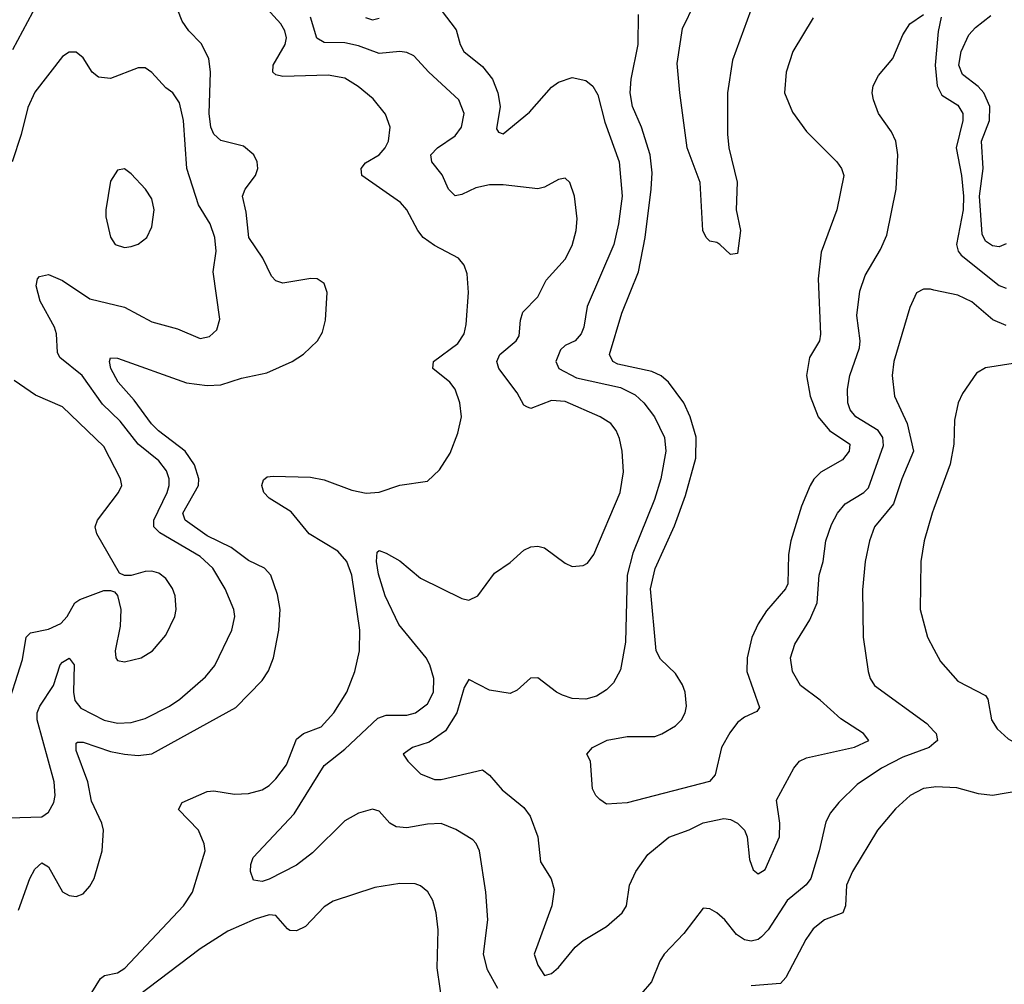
# Model space of a CAD drawing. Header units: inches. Extents: x 1550315 to 1685896, y 510706 to 640504.
# Tile 395 of 452: x 1667346 to 1670204, y 580522 to 583322. Entities that reach past the tile are written whole.
import ezdxf

# ---------------------------------------------------------------- set-up
doc = ezdxf.new("R2010")
doc.units = ezdxf.units.IN
doc.header["$MEASUREMENT"] = 0
doc.layers.add('B6568', color=7, linetype='Continuous')
doc.layers.add('B6578', color=7, linetype='Continuous')

msp = doc.modelspace()

# ---------------------------------------------------------------- linework, layer by layer
at = {"layer": 'B6568', "color": 5}
for points, elevation in [([(1667397.9, 583370), (1667325.5, 583234.5)], 520), ([(1667525.3, 580450), (1667580.5, 580539.5), (1667592.1, 580547.9), (1667630, 580555.9), (1667651.1, 580568.9), (1667821.6, 580750), (1667848, 580790), (1667884.5, 580910), (1667881.4, 580930), (1667864.8, 580970), (1667806.6, 581030), (1667817.7, 581050), (1667890, 581081.9), (1667910, 581083.5), (1667970, 581074.3), (1668010, 581075.8), (1668050, 581086.7), (1668070, 581099.7), (1668090, 581118.4), (1668120.9, 581159.1), (1668150, 581233.8), (1668170, 581250.5), (1668221.2, 581270), (1668258.4, 581310), (1668295.6, 581370), (1668319.1, 581430), (1668333, 581490), (1668333.7, 581550), (1668310, 581709.6), (1668296.1, 581750), (1668270, 581779.6), (1668186.8, 581830), (1668134, 581894), (1668070, 581933.1), (1668054.8, 581950), (1668049.2, 581970), (1668053.4, 581986.6), (1668064.9, 581995.1), (1668082.3, 581997.7), (1668190, 581994.6), (1668230, 581987.1), (1668310, 581957.1), (1668351.6, 581948.4), (1668390, 581951.2), (1668450, 581971.3), (1668530, 581982.6), (1668564.6, 582015.4), (1668596, 582064), (1668618, 582122), (1668629, 582170), (1668623.7, 582210), (1668610.7, 582250), (1668594.6, 582270), (1668545.8, 582310), (1668546.9, 582330), (1668617.9, 582382.1), (1668636.3, 582410), (1668642.6, 582437.4), (1668649.1, 582530), (1668644.7, 582584.7), (1668636.4, 582610), (1668620.4, 582630), (1668550, 582666.5), (1668517.2, 582690), (1668501.9, 582710), (1668470.3, 582770.3), (1668451.6, 582791.6), (1668339.7, 582870), (1668337.4, 582890), (1668350, 582906.5), (1668390, 582930.2), (1668407.3, 582950), (1668417, 582970), (1668421.6, 583010), (1668407.9, 583047.9), (1668372.1, 583092.1), (1668328.7, 583128.7), (1668290, 583152.2), (1668241.2, 583161.2), (1668110, 583157.5), (1668090, 583162.3), (1668081.4, 583170), (1668082.2, 583190), (1668116.4, 583250), (1668120.4, 583270), (1668115.7, 583290), (1668104.5, 583310), (1668032.5, 583390)], 480), ([(1669468.9, 583350), (1669415.6, 583204.4), (1669400.7, 583110), (1669400.5, 582990), (1669405.2, 582950), (1669428.9, 582851.1), (1669425.6, 582770), (1669438.4, 582710), (1669430, 582644), (1669410, 582641.2), (1669379, 582670), (1669370, 582676), (1669350, 582679), (1669339, 582690), (1669329.7, 582710), (1669321.4, 582850), (1669283.9, 582950), (1669262, 583110), (1669255.2, 583195.2), (1669270, 583296.3), (1669305.9, 583370)], 380), ([(1667342.3, 580737.7), (1667375.3, 580830), (1667390, 580856.2), (1667410, 580874.7), (1667430, 580863.6), (1667470, 580791.1), (1667490, 580779.8), (1667510, 580777.1), (1667530, 580784.9), (1667550, 580807.6), (1667561.8, 580830), (1667585.2, 580910), (1667589.2, 580970), (1667584.1, 580990), (1667554.3, 581054.3), (1667543.7, 581110), (1667510, 581200.7), (1667510, 581222), (1667514.3, 581225.7), (1667530, 581225), (1667610, 581198.1), (1667650, 581190.5), (1667690, 581186.5), (1667730, 581191.6), (1667974, 581326), (1668050, 581404.2), (1668068.1, 581431.9), (1668082.6, 581470), (1668098.1, 581550), (1668102, 581610), (1668094.3, 581654.3), (1668074.9, 581710), (1668057.2, 581730), (1668010, 581752.8), (1667959.5, 581790), (1667890, 581824.5), (1667826.4, 581870), (1667819.2, 581890), (1667865, 581970), (1667866.1, 581990), (1667853.5, 582030), (1667826, 582070), (1667748.6, 582128.6), (1667728.8, 582148.8), (1667677.9, 582217.9), (1667631.7, 582270), (1667610.8, 582310), (1667607, 582330), (1667610, 582340.7), (1667630, 582340.2), (1667830, 582267.9), (1667890, 582260.8), (1667930, 582262), (1667990, 582281.5), (1668063.2, 582296.8), (1668136.9, 582330), (1668170, 582351.8), (1668210.9, 582390), (1668224.9, 582415.1), (1668234.2, 582450), (1668238.4, 582530), (1668230, 582556.3), (1668210, 582569.8), (1668191.4, 582571.4), (1668110, 582557.6), (1668090, 582563.9), (1668077.5, 582577.5), (1668052.1, 582630), (1668010.8, 582690), (1668003.2, 582763.2), (1667993.1, 582810), (1668000.2, 582830), (1668030.5, 582870), (1668037, 582890), (1668035.8, 582910), (1668025.8, 582930), (1667995.6, 582955.6), (1667930, 582971.2), (1667909.6, 582989.6), (1667901.3, 583010), (1667896.4, 583050), (1667900.1, 583170), (1667895.4, 583210), (1667873.3, 583253.3), (1667837.3, 583290), (1667817.9, 583317.9), (1667805, 583350)], 520), ([(1668569.8, 583350), (1668612.7, 583292.7), (1668625.2, 583250), (1668635.9, 583230), (1668690, 583186.4), (1668718.4, 583150), (1668733.7, 583110), (1668740.6, 583070), (1668730, 583005.2), (1668735.8, 582995.8), (1668750, 582991.1), (1668825.8, 583054.2), (1668890, 583126.6), (1668910, 583140.5), (1668950, 583154.8), (1668990, 583145.4), (1669010, 583129.7), (1669024.6, 583104.6), (1669044.5, 583024.5), (1669086.1, 582910), (1669094.8, 582810), (1669084.4, 582730), (1669070.4, 582670), (1668993.7, 582490), (1668983.4, 582430), (1668975.6, 582410), (1668958.5, 582390), (1668930, 582376.5), (1668916.2, 582363.8), (1668902.5, 582330), (1668911.6, 582310), (1668962.9, 582282.9), (1669090, 582255), (1669133.1, 582233.1), (1669158.3, 582210), (1669189.3, 582170), (1669218, 582110), (1669221.9, 582070), (1669207.2, 581990), (1669189, 581930), (1669126.3, 581773.8), (1669109.9, 581710.1), (1669104.5, 581515.5), (1669090, 581435.3), (1669070, 581397.7), (1669050, 581377.6), (1669020.9, 581359.1), (1668989.9, 581350.1), (1668950, 581352.3), (1668921.5, 581361.5), (1668904.2, 581370), (1668850, 581412.2), (1668829.2, 581410.8), (1668790, 581376.5), (1668770, 581366.7), (1668710, 581376.4), (1668650, 581406.7), (1668636.5, 581383.5), (1668615.4, 581310), (1668582.1, 581257.9), (1668534.3, 581225.7), (1668486.6, 581210), (1668459.7, 581190), (1668472.4, 581170), (1668510, 581133.1), (1668550, 581116.5), (1668570, 581116.5), (1668690, 581144.8), (1668710, 581129.8), (1668746.9, 581086.9), (1668810, 581035.2), (1668827.7, 581010), (1668849.8, 580950), (1668858.2, 580878.2), (1668888.8, 580828.8), (1668897.3, 580797.3), (1668890.6, 580750), (1668839.8, 580610), (1668850, 580577.6), (1668870, 580547.8), (1668890, 580554), (1668910, 580571), (1668958.8, 580630), (1668981.8, 580650), (1669050, 580689.8), (1669095.5, 580730), (1669107.5, 580750), (1669116.2, 580810), (1669134.5, 580850), (1669170, 580898.9), (1669230.7, 580949.3), (1669289.5, 580970.5), (1669330, 580991.3), (1669390, 581003.7), (1669410, 581001), (1669430, 580990.6), (1669450, 580969.7), (1669457.7, 580950), (1669464.9, 580884.9), (1669475, 580855.1), (1669490, 580842.6), (1669510, 580855.8), (1669552.3, 580950), (1669553, 580990), (1669543.5, 581056.5), (1669593, 581150), (1669610.1, 581169.9), (1669630, 581180.2), (1669769.6, 581210.4), (1669811.4, 581230), (1669795.6, 581250), (1669730, 581293.4), (1669670, 581346.8), (1669612.6, 581390), (1669589.2, 581430), (1669583.8, 581470), (1669596.3, 581510), (1669639.4, 581580.6), (1669660.7, 581630), (1669666.9, 581710), (1669678.8, 581750), (1669686.2, 581810), (1669702.8, 581857.2), (1669720.4, 581890), (1669742.8, 581917.2), (1669796.8, 581950), (1669810, 581963.2), (1669853.9, 582086.1), (1669851.6, 582110), (1669838.1, 582130), (1669773.2, 582170), (1669757, 582190), (1669750.6, 582210.6), (1669749.6, 582250), (1669755.8, 582290), (1669783.8, 582370), (1669785.7, 582390), (1669776.5, 582463.5), (1669785.4, 582534.6), (1669800.6, 582579.4), (1669845.1, 582654.9), (1669863.6, 582696.4), (1669890.8, 582830), (1669895, 582930), (1669889.3, 582969.3), (1669876.6, 582996.6), (1669839.6, 583050), (1669824.9, 583090), (1669821.3, 583110), (1669823.8, 583130), (1669839.4, 583160.6), (1669880.7, 583210), (1669910, 583278.4), (1669930.4, 583310), (1669970, 583337.6)], 440), ([(1668733.7, 580510), (1668704.2, 580564.2), (1668692.4, 580610), (1668704.8, 580710), (1668699.2, 580790), (1668681.2, 580910), (1668671.4, 580931.4), (1668661.5, 580941.5), (1668612, 580972), (1668570, 580988.9), (1668530, 580987.6), (1668470, 580976.8), (1668439.4, 580979.4), (1668420.5, 580990), (1668390, 581024.7), (1668370, 581030.9), (1668330, 581019.5), (1668290, 580997.3), (1668195.7, 580904.3), (1668150, 580868.2), (1668070, 580827.5), (1668050, 580821.1), (1668024.7, 580824.7), (1668015.8, 580850), (1668016.9, 580870), (1668024.2, 580890), (1668142.4, 581017.6), (1668230, 581157.7), (1668290, 581205), (1668385.5, 581294.5), (1668410, 581303.9), (1668470, 581303.9), (1668494.7, 581310), (1668530, 581336.5), (1668547.1, 581370), (1668548.7, 581410), (1668537.1, 581450), (1668526, 581470), (1668447, 581567), (1668407, 581650), (1668387.5, 581712.5), (1668381.7, 581750), (1668383.5, 581776.5), (1668390, 581781.3), (1668410, 581773.4), (1668450, 581751.1), (1668510, 581701.3), (1668630, 581641.8), (1668650, 581637.4), (1668676.2, 581650), (1668724.4, 581715.6), (1668770, 581746.7), (1668810, 581782.4), (1668830, 581792.2), (1668850, 581794.6), (1668870, 581788.9), (1668930, 581744.9), (1668950, 581735.6), (1668982.2, 581737.7), (1668994.9, 581745.1), (1669013.1, 581770), (1669089, 581950), (1669099.2, 582010), (1669094.9, 582070), (1669086.9, 582106.9), (1669077.3, 582130), (1669062, 582150), (1669031.2, 582170), (1668930, 582214.3), (1668890, 582216.9), (1668830, 582193.7), (1668818.1, 582198.1), (1668810, 582203.1), (1668790, 582239.3), (1668737.3, 582310), (1668731.4, 582330), (1668739.8, 582350), (1668787.6, 582390), (1668795.6, 582404.4), (1668799.9, 582450), (1668806.9, 582473.1), (1668850, 582517.4), (1668874.1, 582565.9), (1668930, 582627.4), (1668950, 582667), (1668961.9, 582710), (1668964.4, 582744.4), (1668956.8, 582810), (1668943.6, 582850), (1668930, 582862.4), (1668910, 582858.9), (1668870, 582836.4), (1668850, 582831), (1668750, 582843.2), (1668710, 582842.9), (1668670, 582834.2), (1668630, 582814.8), (1668610, 582811.2), (1668590.7, 582830.7), (1668572.4, 582872.4), (1668542.2, 582910), (1668539.8, 582930), (1668558.5, 582950), (1668610, 582985.4), (1668628.9, 583010), (1668636.2, 583050), (1668621, 583090), (1668533.6, 583170), (1668490, 583217.2), (1668470, 583227.1), (1668450, 583229.9), (1668390, 583224.5), (1668330, 583246.7), (1668290, 583255.4), (1668230, 583255.7), (1668208.6, 583268.6), (1668190.5, 583330)], 460), ([(1668350, 583329.1), (1668370, 583322.1), (1668390, 583326.6)], 440), ([(1669650, 583327.6), (1669590.7, 583230), (1669571.2, 583170), (1669566.6, 583110), (1669590, 583053.8), (1669630, 582997.6), (1669718, 582910), (1669732.2, 582890), (1669738.4, 582870), (1669718, 582770), (1669672.8, 582647.2), (1669663.8, 582570), (1669670.6, 582409.4), (1669668, 582390), (1669638.5, 582341.5), (1669630.1, 582290), (1669641.1, 582230), (1669664.2, 582170), (1669697, 582130), (1669755.8, 582090), (1669753.9, 582070), (1669734.9, 582045.1), (1669671.4, 582008.6), (1669651.4, 581988.6), (1669640.4, 581970), (1669615.5, 581910), (1669584.4, 581810), (1669578.4, 581770), (1669575.6, 581684.4), (1669569.4, 581670), (1669514, 581606), (1669490, 581568.7), (1669471.4, 581528.6), (1669457.8, 581470), (1669457.1, 581430), (1669494, 581326), (1669485.8, 581314.2), (1669450, 581297.6), (1669430, 581282.8), (1669407.2, 581252.8), (1669383.8, 581210), (1669365.4, 581130), (1669349, 581111), (1669110, 581049.4), (1669050, 581045.2), (1669030, 581059), (1669019, 581070), (1669009.2, 581090), (1669002.7, 581170), (1668992.7, 581190), (1669009.2, 581210), (1669051.2, 581231.2), (1669110, 581242), (1669190, 581241.7), (1669210, 581249.4), (1669250, 581273.1), (1669267.5, 581290), (1669278.2, 581310), (1669282, 581330), (1669277.7, 581370), (1669270, 581391.6), (1669250, 581424.2), (1669206, 581466), (1669193.5, 581490), (1669177.6, 581670), (1669190.9, 581729.1), (1669246.9, 581853.1), (1669279, 581941), (1669309.1, 582050), (1669310.2, 582110.2), (1669292.7, 582170), (1669274.5, 582210), (1669229.9, 582269.9), (1669208.6, 582288.6), (1669181.5, 582301.5), (1669082.7, 582322.7), (1669068.2, 582330), (1669058.4, 582350), (1669094.3, 582470), (1669142.7, 582590), (1669161.5, 582690), (1669179.7, 582830), (1669181.8, 582878.2), (1669176.7, 582930), (1669151.5, 583010), (1669125.3, 583070), (1669118.3, 583110), (1669121.2, 583150), (1669141.1, 583250), (1669142.5, 583337.5)], 420), ([(1667314.2, 581005.8), (1667410, 581008.6), (1667430, 581022.4), (1667445.2, 581050), (1667449.2, 581070.8), (1667446.5, 581110), (1667396.4, 581290), (1667396.6, 581310), (1667404.3, 581330), (1667444.3, 581390), (1667463.4, 581450), (1667470, 581457.8), (1667490, 581469), (1667504.5, 581450), (1667501.8, 581370), (1667506.6, 581346.6), (1667523.5, 581323.5), (1667591.2, 581288.8), (1667630, 581280.4), (1667670, 581282.7), (1667710, 581293.5), (1667781.4, 581330), (1667810.8, 581350), (1667885.4, 581414.6), (1667912.1, 581447.9), (1667961.6, 581550), (1667970.6, 581590), (1667967.4, 581610), (1667942.6, 581670), (1667906.8, 581730), (1667870, 581764.3), (1667753, 581833), (1667735.9, 581850), (1667735.2, 581870), (1667774.5, 581950), (1667779.7, 581970), (1667779.7, 581990), (1667772.6, 582012.6), (1667750, 582042.1), (1667689.9, 582090), (1667637.3, 582157.3), (1667586.7, 582206.7), (1667527.5, 582290), (1667462.2, 582342.2), (1667455.8, 582355.8), (1667452.5, 582410), (1667446.9, 582430), (1667405.1, 582505.1), (1667393.6, 582550), (1667397.6, 582570), (1667403.6, 582576.4), (1667430, 582582.7), (1667470, 582565.7), (1667550, 582512.2), (1667650, 582487.5), (1667730, 582445), (1667804.6, 582424.6), (1667870, 582396.5), (1667897, 582403), (1667918.4, 582421.6), (1667926.9, 582453.1), (1667908, 582590), (1667916.8, 582650), (1667912.2, 582690), (1667899.3, 582730), (1667865, 582785), (1667831.6, 582890), (1667821.2, 583030), (1667810, 583080.7), (1667791.1, 583110), (1667770, 583124.8), (1667730, 583168.6), (1667710, 583182.4), (1667690, 583182.8), (1667610, 583151.4), (1667575, 583155), (1667556.4, 583170), (1667530, 583211.3), (1667510, 583228.2), (1667490, 583228.2), (1667470, 583215.1), (1667390, 583112), (1667370, 583067.8), (1667350.7, 582989.3), (1667324.1, 582910)], 540), ([(1670000, 582537.6), (1669990, 582539.7), (1669970, 582540.5), (1669950, 582529.6), (1669930, 582487), (1669883.9, 582330), (1669878.6, 582290), (1669885.9, 582230), (1669922.5, 582150), (1669940.7, 582070), (1669907.4, 581990), (1669883.2, 581916.8), (1669827.8, 581850), (1669812.8, 581810), (1669800.6, 581750), (1669792.5, 581667.5), (1669795, 581530), (1669809.1, 581430), (1669814.9, 581410), (1669827.6, 581390), (1669979.6, 581279.7), (1670000, 581257.1)], 460), ([(1667304.5, 581310), (1667354.5, 581465.5), (1667365.2, 581530), (1667377.3, 581542.7), (1667430, 581553.6), (1667465.7, 581570), (1667483.7, 581590), (1667506.6, 581630), (1667520.3, 581639.7), (1667590, 581665.7), (1667610, 581665.5), (1667621.4, 581661.4), (1667630, 581651.3), (1667639.6, 581610), (1667638, 581562), (1667622.8, 581490), (1667624.9, 581470), (1667630, 581462), (1667650, 581458.4), (1667699, 581470), (1667732, 581490), (1667770, 581535.5), (1667796.8, 581590), (1667800.3, 581610), (1667797.1, 581650), (1667790, 581671.3), (1667770, 581700.4), (1667750, 581715.8), (1667730, 581722), (1667710, 581721), (1667669.3, 581709.3), (1667650, 581709), (1667635.9, 581715.9), (1667569.8, 581830), (1667565.5, 581850), (1667572.3, 581870), (1667633.3, 581950), (1667642.9, 581970), (1667638.4, 581990), (1667590, 582083.9), (1667470, 582198.2), (1667392.2, 582232.2), (1667330, 582274.7)], 560), ([(1670000, 581903.2), (1669995.2, 581890), (1669971.8, 581810), (1669962.2, 581750), (1669960.6, 581610), (1669981.2, 581530), (1670000, 581494.9)], 480), ([(1670000, 581221.5), (1669986, 581210), (1669910, 581181.3), (1669848.2, 581150), (1669777.3, 581102.7), (1669723.6, 581050), (1669699.8, 581020.2), (1669686.1, 580993.9), (1669667.3, 580910), (1669642.6, 580830), (1669629.2, 580810.8), (1669574.4, 580765.6), (1669519.2, 580680.8), (1669499.7, 580660.3), (1669490, 580652.8), (1669470, 580647.6), (1669450, 580651.5), (1669427.4, 580667.4), (1669393.1, 580710), (1669370, 580729.7), (1669350, 580741.3), (1669330, 580743.6), (1669274, 580670), (1669217.3, 580610), (1669204.2, 580590), (1669180.2, 580530), (1669120, 580460)], 460), ([(1670000, 581094.6), (1669970, 581090.6), (1669931.5, 581070), (1669888.7, 581031.3), (1669836.3, 580970), (1669763.9, 580850), (1669745.9, 580810), (1669743.2, 580750), (1669735.6, 580730), (1669682.3, 580710), (1669650, 580683.5), (1669627.9, 580652.1), (1669570, 580542.6), (1669554.8, 580525.2), (1669470, 580517.8)], 480), ([(1668575.5, 580450), (1668558.4, 580570), (1668560.9, 580680.9), (1668555.3, 580730), (1668545.4, 580765.4), (1668531.3, 580791.3), (1668510, 580808.7), (1668493.9, 580813.9), (1668450, 580814.9), (1668377, 580803), (1668256.3, 580763.7), (1668230, 580747.3), (1668176.1, 580690), (1668150, 580677.8), (1668130, 580678.3), (1668123.2, 580683.2), (1668090, 580721.7), (1668070, 580724.1), (1668030, 580711.6), (1667950, 580676.6), (1667870, 580625.1), (1667690, 580489)], 480)]:
    msp.add_lwpolyline(points, dxfattribs=dict(at, elevation=elevation))
at = {"layer": 'B6568', "color": 5, "elevation": 560}
msp.add_lwpolyline([(1667650, 582889.3), (1667630, 582886), (1667610, 582854), (1667595.8, 582770), (1667596.5, 582750), (1667610, 582691), (1667623, 582670), (1667650, 582661.1), (1667670, 582664), (1667690, 582670.4), (1667714.7, 582690), (1667730, 582721), (1667736.8, 582770), (1667730, 582802.7), (1667711.2, 582830), (1667670, 582874.5)], close=True, dxfattribs=at)
at = {"layer": 'B6578', "color": 5}
for points, elevation in [([(1670020.7, 583330), (1670012.1, 583287.9), (1670003.8, 583190), (1670009.1, 583130), (1670023.4, 583103.4), (1670070, 583074.5), (1670083.6, 583050), (1670083.9, 583030), (1670064.7, 582950), (1670080.4, 582870), (1670085.5, 582810), (1670084.6, 582770), (1670065.7, 582670), (1670070.4, 582650), (1670078.9, 582638.9), (1670190, 582550.4), (1670210, 582543)], 440), ([(1670210, 582671.4), (1670190, 582663), (1670170, 582665.7), (1670150, 582679.5), (1670140.2, 582700.2), (1670132.9, 582810), (1670143, 582890), (1670138.5, 582970), (1670161.3, 583030), (1670162.8, 583070), (1670145.1, 583110), (1670128.5, 583128.5), (1670083.1, 583163.1), (1670072.5, 583190), (1670079.1, 583230), (1670101.9, 583278.1), (1670120.5, 583299.5), (1670165.6, 583334.4)], 420), ([(1670210, 582434.4), (1670171, 582451), (1670110, 582503.2), (1670070, 582522.8), (1670000, 582537.6)], 460), ([(1670230, 582324.7), (1670150, 582311.7), (1670124.1, 582295.9), (1670082.8, 582237.2), (1670070.2, 582210), (1670060.1, 582159.9), (1670057.5, 582090), (1670047.4, 582032.6), (1670000, 581903.2)], 480), ([(1670000, 581494.9), (1670019.2, 581459.2), (1670070, 581402.4), (1670150, 581361.1), (1670156.3, 581350), (1670167.5, 581290), (1670183.7, 581263.7), (1670215.3, 581235.3), (1670250, 581215.8), (1670322.5, 581202.5), (1670340.8, 581190), (1670344, 581170), (1670339.1, 581100.9), (1670330, 581088.8), (1670250, 581084.2), (1670170, 581070.3), (1670130, 581074.9), (1670067.1, 581092.9), (1670004.7, 581095.3), (1670000, 581094.6)], 480), ([(1670000, 581257.1), (1670006.4, 581250), (1670010.3, 581230), (1670000, 581221.5)], 460)]:
    msp.add_lwpolyline(points, dxfattribs=dict(at, elevation=elevation))

doc.saveas('drawing.dxf')
